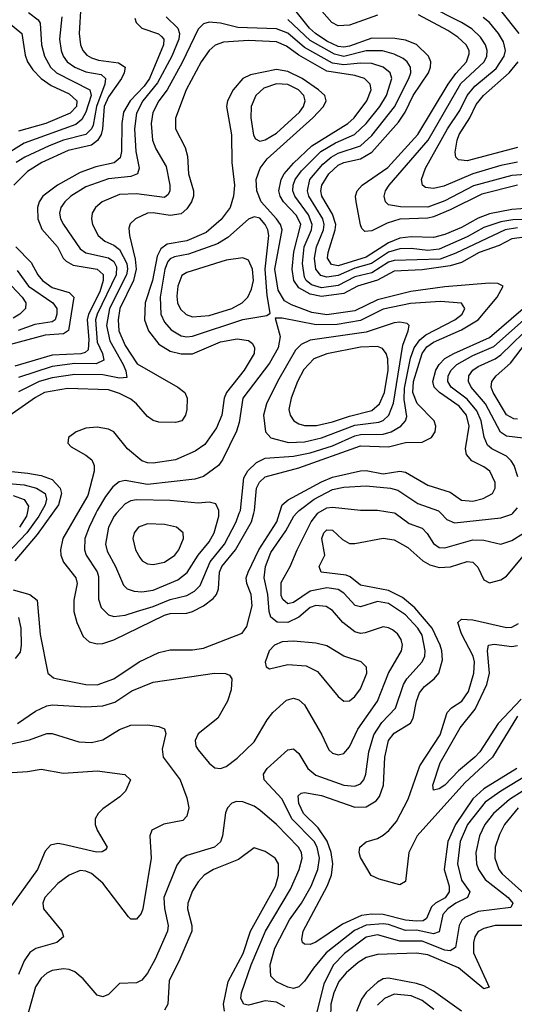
# Model space of a CAD drawing. Header units: inches. Extents: x 884549 to 1028252, y 526810 to 653624.
# Tile 584 of 656: x 981934 to 983698, y 548249 to 551760. Entities that reach past the tile are written whole.
import ezdxf

# ---------------------------------------------------------------- set-up
doc = ezdxf.new("R2010")
doc.units = ezdxf.units.IN
doc.header["$MEASUREMENT"] = 0
doc.layers.add('A9584', color=7, linetype='Continuous')
doc.layers.add('A9585', color=7, linetype='Continuous')

msp = doc.modelspace()

# ---------------------------------------------------------------- linework, layer by layer
at = {"layer": 'A9584', "color": 5}
for points, elevation in [([(982007.8, 550000), (982002.2, 549990), (981958.6, 549930), (981843.5, 549810)], 2360), ([(981910, 549726.5), (981970.3, 549710.3), (981995.6, 549690), (982007.3, 549567.3), (982033.8, 549430), (982053.7, 549413.7), (982069.1, 549409.1), (982170, 549389.3), (982210, 549388.6), (982270, 549409.1), (982360.2, 549470), (982430, 549503.3), (982470, 549512.5), (982550, 549512.5), (982590, 549519), (982727.6, 549572.4), (982744, 549596), (982762.8, 549670), (982759.6, 549710), (982744.2, 549750), (982742.2, 549770), (982748.3, 549790), (982786.5, 549870), (982850.9, 549969.1), (982860.4, 550000)], 2380), ([(982050.4, 550000), (981995.8, 549924.2), (981916.1, 549830)], 2380), ([(981925.3, 549250), (981990, 549294.9), (982030, 549313.7), (982050, 549316.5), (982170, 549310.1), (982230, 549314), (982273.3, 549326.7), (982333.5, 549366.5), (982410, 549398.3), (982629.3, 549429.3), (982668.5, 549428.5), (982682.2, 549422.2), (982690.9, 549410), (982688.3, 549370), (982675.2, 549330), (982640.1, 549270), (982570, 549213), (982559.3, 549190), (982562.2, 549170), (982570, 549157), (982610, 549108.9), (982630, 549092.8), (982650, 549090.2), (982670, 549097.3), (982710, 549126.7), (982770, 549185.4), (982816.1, 549263.9), (982836.8, 549290), (982886.1, 549333.9), (982910, 549341.2), (982930, 549335.3), (982950, 549316.5), (983012.1, 549210), (983037.1, 549157.1), (983050, 549145.2), (983070, 549139), (983090, 549143.5), (983110, 549167.2), (983140.1, 549230), (983210.3, 549330), (983250, 549430.2), (983296.2, 549510), (983299.1, 549530), (983294.6, 549550), (983281.2, 549570), (983264, 549584), (983250, 549591.6), (983230, 549594.5), (983166, 549574), (983150, 549571.7), (983130, 549576.8), (983086.5, 549610), (983050, 549653.5), (983027.2, 549667.2), (982990.6, 549670.6), (982970, 549663.6), (982929.2, 549630), (982890, 549610.5), (982852.1, 549612.1), (982829.7, 549629.7), (982823.7, 549650), (982819.3, 549710), (982805.4, 549770), (982810.2, 549809.8), (982830, 549859.5), (982882.7, 549937.3), (982911.8, 549990), (982921.3, 550000)], 2360), ([(981959.8, 550000), (981957.6, 549990), (981932.5, 549950)], 2340), ([(982139.6, 550000), (982087.6, 549910), (982079.1, 549870), (982080.4, 549850), (982090, 549825.4), (982133.5, 549770), (982138.3, 549750), (982126.4, 549690), (982126.3, 549650), (982137.1, 549610), (982160.4, 549560.4), (982181.2, 549541.2), (982210, 549534.1), (982230, 549535.5), (982270, 549548.7), (982450, 549636.1), (982470, 549642.5), (982530, 549644.1), (982550.8, 549649.2), (982589.3, 549670), (982624.2, 549695.8), (982635.9, 549710), (982643.5, 549730), (982647.1, 549790), (982655.3, 549810), (982703.2, 549870), (982761.1, 549970), (982769.1, 550000)], 2420), ([(982205, 550000), (982181.1, 549950), (982166.2, 549910), (982164.7, 549870), (982170.8, 549850), (982210, 549791.4), (982215.1, 549775.1), (982214.3, 549694.3), (982224.2, 549664.2), (982250, 549637.6), (982270, 549632.4), (982310, 549637.2), (982350, 549649.7), (982410, 549667.9), (982470, 549693), (982530, 549706.5), (982557.6, 549722.4), (982578, 549742), (982612.8, 549827.2), (982664.1, 549890), (982706, 549970), (982717.2, 550000)], 2440), ([(982279.6, 550000), (982270.5, 549990), (982250.8, 549950), (982239.9, 549890), (982245.4, 549865.4), (982275.8, 549810), (982303.8, 549743.8), (982316.9, 549730), (982341.8, 549721.8), (982370, 549719.9), (982410, 549726.3), (982497.5, 549762.5), (982531.3, 549788.7), (982570, 549850.1), (982610, 549897.9), (982627.6, 549930), (982643.9, 549990), (982643.7, 550000)], 2460), ([(983750.3, 549069.7), (983650.3, 549009.7), (983594.4, 548970), (983531.7, 548890), (983505.6, 548830), (983495.2, 548750), (983510, 548691.3), (983539.5, 548650), (983531.5, 548630), (983490, 548609.9), (983461.8, 548590), (983443.6, 548570), (983430, 548507.9), (983410, 548500.4), (983350, 548513.6), (983310, 548512.7), (983250, 548533.7), (983230, 548536.5), (983170, 548531.3), (983128, 548512), (983027.4, 548432.6), (982981.7, 548378.3), (982950, 548331.2), (982930, 548312.1), (982910, 548306), (982890, 548309.9), (982849.9, 548329.9), (982829.4, 548350), (982827.3, 548390), (982843.7, 548450), (982895.8, 548550), (982938.9, 548610), (982973.2, 548670), (982997.8, 548730), (983003.8, 548770), (982995.1, 548810), (982983.9, 548830), (982905, 548910), (982870, 548980.1), (982806.5, 549050), (982803.9, 549070), (982817, 549090), (982890, 549156.9), (982910, 549160.2), (982930, 549143.6), (982961.6, 549090), (982990, 549066.2), (983090, 549030.9), (983130, 549027), (983150, 549034.8), (983162, 549050), (983168.6, 549070), (983179.8, 549150), (983197.1, 549210), (983226.3, 549253.7), (983274.6, 549305.4), (983302.7, 549390), (983315.2, 549410), (983369.9, 549470), (983378.7, 549490), (983380.9, 549510), (983370, 549564.8), (983353.7, 549590), (983310, 549638.2), (983250, 549678.5), (983210, 549685.6), (983150, 549666.9), (983131.1, 549671.1), (983090, 549715), (983070, 549728.7), (983030, 549734.2), (982970, 549721.7), (982910, 549682.4), (982890, 549677.6), (982872.4, 549692.4), (982867, 549707), (982866.8, 549753.2), (982899, 549810), (982923.2, 549870), (982973.1, 549970), (982997.2, 550000)], 2340), ([(983272.9, 550000), (983323.7, 549963.8), (983370, 549946.8), (983388.1, 549928.1), (983410, 549892.3), (983430, 549877.8), (983450, 549876.3), (983550, 549904.8), (983590, 549903.8), (983650, 549889.5), (983690, 549902.9), (983730.7, 549929.3), (983760.3, 549970), (983770.2, 550000)], 2340), ([(983436.3, 550000), (983457.7, 549977.7), (983485.3, 549965.3), (983650, 549983.1), (983690, 549996.2), (983693.2, 550000)], 2360), ([(983707, 549090), (983590, 549017.3), (983550, 548981.3), (983488.5, 548890), (983461.3, 548830), (983448.5, 548730), (983466.6, 548670), (983466.2, 548650), (983451.2, 548628.8), (983417.2, 548610), (983403.5, 548596.5), (983384.9, 548555.1), (983373, 548547), (983350, 548545.9), (983310, 548549.2), (983230, 548569.5), (983188.9, 548571.1), (983153.7, 548566.3), (983084.9, 548535.1), (982990, 548470.4), (982970, 548462.8), (982950, 548464), (982942.4, 548470), (982940.8, 548480.8), (982945.5, 548510), (983030.2, 548670), (983045.7, 548710), (983050.5, 548750), (983045.5, 548790), (983030.4, 548830.4), (982998.3, 548878.3), (982945.9, 548930), (982930, 548965), (982927.3, 548992.7), (982937.9, 549002.1), (982950, 549004), (983010, 548993.8), (983130, 548951.7), (983170, 548953.7), (983205.4, 548974.6), (983216.9, 548990), (983231.6, 549030), (983236.7, 549130), (983249.3, 549190), (983270, 549216.4), (983328.2, 549251.8), (983337.6, 549270), (983349.3, 549330), (983360.6, 549359.4), (983377.5, 549382.5), (983411.9, 549410), (983429, 549430), (983442.2, 549477.8), (983440.4, 549510), (983434.1, 549530), (983404.9, 549590), (983343.1, 549663.1), (983299.6, 549699.6), (983250, 549724.4), (983150, 549743.2), (983113, 549773), (983098.8, 549778.8), (983009.7, 549790), (983001.6, 549810), (983022.5, 549850), (983011.3, 549910), (983019.1, 549930), (983030, 549940.9), (983050, 549939.6), (983085.9, 549905.9), (983110, 549892.4), (983130, 549892.3), (983230, 549911.1), (983270, 549905.3), (983318, 549878), (983371.8, 549830), (983396.7, 549816.7), (983430, 549807), (983471.1, 549808.9), (983530, 549828.4), (983550, 549825.3), (983568.2, 549808.2), (983590, 549762.6), (983610, 549752.4), (983650, 549762.1), (983670, 549775.8), (983731.6, 549848.4)], 2320), ([(981928.9, 549628.9), (981938.2, 549590), (981939.4, 549530), (981935.1, 549504.9), (981917.9, 549482.1)], 2360), ([(983710, 549276.1), (983620.7, 549130), (983521.4, 549038.6), (983352.4, 548850), (983322.6, 548790), (983310, 548687.4), (983290, 548674.7), (983215.8, 548695.8), (983188.2, 548708.2), (983150, 548772.8), (983144.7, 548790), (983147.1, 548810), (983170, 548828.8), (983210, 548841), (983230, 548852.9), (983250.9, 548869.1), (983278.4, 548901.6), (983319.2, 548980.8), (983360.8, 549099.2), (983433.8, 549210), (983459, 549290), (983474.3, 549305.7), (983510.7, 549330), (983535.1, 549364.9), (983554.5, 549430), (983556.9, 549470), (983551.8, 549490), (983510.2, 549570), (983496.5, 549610), (983510, 549621.9), (983550, 549620.6), (983670, 549593), (983690, 549594.2), (983713.5, 549606.5)], 2280), ([(983723.3, 549336.7), (983640.6, 549250), (983575.2, 549150), (983557.5, 549130), (983498.9, 549081.1), (983450, 549030.5), (983430, 549017.5), (983410, 549013.2), (983407.8, 549030), (983434, 549110), (983504.7, 549235.3), (983558.5, 549301.5), (983600.4, 549390), (983609.7, 549430), (983602.7, 549510), (983606, 549530), (983626.4, 549533.6), (983690, 549525.4), (983710, 549529.1)], 2260), ([(981865.1, 549170), (981968.2, 549191.8), (982030, 549214.6), (982050, 549214.5), (982145.1, 549185.1), (982190, 549182.1), (982230, 549192.2), (982290, 549229.1), (982330, 549245), (982390, 549246.2), (982430, 549239.6), (982450.9, 549230.9), (982455.1, 549215.1), (982441.5, 549158.5), (982445.3, 549130), (982506.2, 549050), (982530, 548985.5), (982536.8, 548950), (982530, 548919.6), (982515.5, 548904.5), (982448.1, 548891.9), (982404.9, 548870), (982398, 548850), (982402.2, 548770), (982372.9, 548590), (982366.7, 548573.3), (982350, 548553.1), (982330, 548553.1), (982321.3, 548561.3), (982230, 548681.2), (982190, 548715.2), (982170, 548724.2), (982150, 548725.8), (982110, 548709.9), (982070, 548680.5), (982023.6, 548630), (982016.2, 548610), (982018.1, 548590), (982084.5, 548510), (982090.2, 548490), (982066.7, 548470), (981991.2, 548448.8), (981970, 548433.5), (981950, 548404.8), (981930, 548355)], 2340), ([(981870, 549073.8), (981961.1, 549078.9), (982010, 549087.7), (982090, 549073.5), (982210, 549081.2), (982308.3, 549068.3), (982328.9, 549050), (982310.6, 549009.4), (982290.6, 548989.4), (982230, 548946.4), (982213.6, 548930), (982203.5, 548910), (982203.5, 548890), (982210.2, 548870), (982245.5, 548810), (982239.8, 548800.2), (982227.5, 548792.5), (982208, 548792), (982090, 548819.6), (982070, 548822.4), (982043.6, 548816.4), (982025.1, 548794.9), (981997.4, 548730), (981895.6, 548590)], 2320), ([(983779.3, 549040.7), (983680.7, 548979.3), (983624.5, 548930), (983593.5, 548890), (983574.4, 548850), (983560.6, 548790), (983563.7, 548750), (983570.8, 548730), (983594.6, 548694.6), (983676.9, 548630), (983693, 548610), (983686, 548594), (983570, 548579.9), (983521.8, 548558.2), (983511.2, 548548.8), (983501.7, 548530), (983488.5, 548451.5), (983470, 548440.2), (983450, 548442.6), (983370, 548474.5), (983290, 548474.1), (983210, 548496.8), (983170, 548488.6), (983092.7, 548430), (983051.6, 548388.4), (983018.7, 548321.3), (982986.5, 548193.5)], 2360), ([(982879.8, 548239.8), (982850, 548256.8), (982810, 548262.2), (982750, 548246.8), (982733.6, 548250), (982723, 548270), (982725.6, 548290), (982760.1, 548390), (982810.7, 548510), (982900.4, 548659.6), (982930.8, 548730), (982941, 548770), (982939.5, 548790), (982928.8, 548810), (982850, 548890.4), (982790, 548941.6), (982770, 548955.9), (982730, 548971.2), (982707.7, 548972.3), (982690, 548966.6), (982675.6, 548950), (982668, 548932), (982657.5, 548850), (982650, 548828.9), (982628.8, 548810), (982530, 548780.2), (982510, 548766.6), (982494.6, 548745.4), (982448.3, 548630), (982450, 548590.5), (982463.3, 548530), (982461.3, 548510), (982417.5, 548410), (982390, 548359.8), (982370, 548335), (982350, 548325.5), (982290, 548324), (982250, 548284.4), (982230, 548275.6), (982210, 548281.4), (982159.6, 548339.6), (982130, 548364.9), (982110, 548373.7), (982090, 548376.1), (982050, 548369.4), (982030, 548359.9), (982010, 548343), (981990, 548311.6), (981944.4, 548150)], 2360), ([(983712, 548950), (983663.4, 548890), (983645, 548855), (983629.7, 548810), (983629.4, 548770), (983643.3, 548730), (983654.7, 548714.7), (983770, 548611.1)], 2380), ([(982665, 548225), (982661.2, 548250), (982677.9, 548330), (982731.2, 548430), (982756.6, 548510), (982846.5, 548670), (982857, 548710), (982856.7, 548750), (982845.4, 548770), (982810, 548793.7), (982770, 548807.3), (982714.3, 548765.7), (982625, 548730), (982591.6, 548710), (982570, 548685.8), (982550, 548653.6), (982533.3, 548610), (982532.7, 548590), (982548.3, 548530), (982547.4, 548510), (982505.2, 548410), (982466.6, 548333.4), (982461.9, 548250), (982450, 548228)], 2380), ([(983758.9, 548530), (983630, 548530.5), (983590, 548520.1), (983570, 548508.7), (983557.9, 548490), (983552.5, 548470), (983552.7, 548432.7), (983608.2, 548310), (983590, 548304.7), (983499.4, 548379.4), (983390, 548426), (983350, 548431.7), (983210, 548427.4), (983170, 548415.9), (983141.1, 548398.9), (983098.3, 548361.7), (983072.5, 548330), (983054.5, 548290), (983043.9, 548250), (983041.4, 548150)], 2380), ([(983510, 548225.1), (983410, 548295.9), (983375.1, 548315.1), (983350, 548323.7), (983250, 548341.9), (983230, 548339.9), (983210, 548328.8), (983170, 548291.2), (983152.8, 548267.2), (983135.9, 548224.1)], 2420), ([(983411.2, 548231.2), (983370, 548262.9), (983330, 548279.9), (983270, 548285), (983234.8, 548270), (983210, 548246.2)], 2440)]:
    msp.add_lwpolyline(points, dxfattribs=dict(at, elevation=elevation))
for points, elevation in [([(982390, 549962.5), (982357.8, 549950), (982341.7, 549930), (982337.3, 549910), (982346.3, 549870), (982361.8, 549841.8), (982370.7, 549830.7), (982390, 549820.2), (982410, 549817.9), (982450, 549825.4), (982487, 549850), (982501.3, 549870), (982518.4, 549910), (982517.2, 549930), (982493, 549950), (982450, 549959.9)], 2480), ([(982910, 549543.4), (982870, 549541.3), (982842.3, 549530), (982823.2, 549510), (982809.5, 549469.5), (982812.9, 549452.9), (982824.8, 549444.8), (982890, 549460.9), (982955.9, 549455.9), (982995.9, 549435.9), (983070, 549346.9), (983090, 549330.2), (983110, 549331.3), (983130, 549346.7), (983150, 549374.4), (983172.3, 549430), (983171.3, 549451.3), (983152.6, 549470), (983089.9, 549489.9), (983030, 549527), (982990, 549537.2)], 2380)]:
    msp.add_lwpolyline(points, close=True, dxfattribs=dict(at, elevation=elevation))
at = {"layer": 'A9585', "color": 5}
for points, elevation in [([(982151.9, 551810), (982146.1, 551710), (982151, 551670), (982159.1, 551650), (982173.5, 551633.5), (982190, 551623.5), (982215.2, 551615.2), (982286.4, 551606.4), (982309.5, 551590), (982306.4, 551570), (982296.8, 551550), (982250, 551484.6), (982235.1, 551450), (982229.7, 551370.3), (982224.2, 551350), (982211.5, 551328.5), (982190, 551312.6), (982107.1, 551292.9), (982012.2, 551250), (981961.6, 551218.4), (981912.6, 551170)], 2280), ([(983770, 551210.4), (983690, 551204.5), (983552.7, 551167.3), (983450, 551113.6), (983390, 551091.7), (983291.9, 551091.9), (983250, 551099.1), (983239.1, 551110), (983233.8, 551130), (983238.3, 551150), (983251.6, 551170), (983390.7, 551330), (983508.2, 551531.8), (983590.9, 551610), (983600.8, 551630), (983601.9, 551650), (983595.4, 551670), (983577.9, 551697.9), (983547.4, 551727.4), (983509.8, 551749.8), (983390.4, 551810.4)], 2260), ([(981965.2, 551785.2), (981999, 551759), (982007.3, 551747.3), (982011.9, 551670), (982021.6, 551630), (982044.1, 551590), (982065.5, 551570), (982184.4, 551510), (982189.1, 551489.1), (982170, 551430.4), (982155.9, 551404.1), (982133.5, 551386.5), (981950, 551319.2), (981870, 551269.1)], 2240), ([(982083.9, 551770), (982075.2, 551690), (982081.3, 551650), (982089, 551630), (982103.3, 551610), (982129.9, 551589.9), (982170, 551573.6), (982224.8, 551564.8), (982240.4, 551550), (982237.4, 551530), (982207.6, 551450), (982195.9, 551384.1), (982189.8, 551370), (982169.3, 551350.7), (982090, 551330.4), (982038.5, 551310), (981952.1, 551270), (981921.5, 551250)], 2260), ([(982456.8, 551770), (982497.8, 551730), (982503.7, 551710), (982501.5, 551690), (982476.3, 551630), (982425.9, 551534.1), (982373.3, 551470), (982350, 551426.8), (982343.1, 551370), (982348.1, 551290), (982359.6, 551230), (982354, 551210), (982330, 551200.1), (982250, 551192.6), (982170, 551163.6), (982116.6, 551130), (982094.6, 551110), (982080.9, 551090), (982076.1, 551070), (982079.1, 551050), (982089.6, 551030), (982150, 550942.8), (982170, 550928.6), (982250.9, 550910.9), (982270, 550897.3), (982278.8, 550878.8), (982277.9, 550850), (982209.7, 550710), (982204.6, 550690), (982210, 550610), (982229.5, 550570), (982233.6, 550546.4), (982206.9, 550533.1), (982130, 550534.1), (982050, 550523.7), (981930, 550484.6)], 2340), ([(983850, 551095.4), (983690, 551082.5), (983610, 551067.2), (983570, 551052.6), (983510, 551018.4), (983450, 550994.1), (983410, 550983.6), (983330, 550985.6), (983290, 550980.4), (983250, 550964), (983170, 550913.2), (983070, 550881.9), (983046.4, 550886.4), (983032.4, 550910), (983034.4, 550930), (983059.4, 551010), (983061.3, 551030), (983050, 551066.5), (983011.3, 551130), (983008.3, 551150), (983011.9, 551170), (983037.1, 551210), (983070, 551240.9), (983090, 551250.5), (983150, 551263.1), (983190, 551287), (983285.6, 551394.4), (983308.6, 551430), (983337.3, 551490), (983392.3, 551570), (983399.6, 551590), (983400.1, 551610), (983392.8, 551630), (983350, 551671), (983310, 551686.9), (983272.6, 551692.6), (983190, 551693.5), (983110, 551665.4), (983090, 551661.2), (983070, 551663.6), (983030, 551682.6), (982989.2, 551710), (982967.1, 551730), (982910, 551800.8)], 2320), ([(983210, 551775.9), (983110, 551739.7), (983070, 551738.3), (983047, 551750), (983011.1, 551790)], 2280), ([(983710, 551169.4), (983582.5, 551137.5), (983470, 551081.9), (983410, 551057.4), (983390, 551052.5), (983290, 551048.9), (983245.2, 551034.8), (983190, 551007.4), (983165.1, 551005.1), (983154.7, 551014.7), (983150, 551027.8), (983134.1, 551110), (983131.4, 551130), (983137.5, 551150), (983155.6, 551170), (983246.9, 551233.1), (983354.7, 551350), (983462.5, 551530), (983490, 551568.1), (983528.4, 551610), (983537.9, 551637.9), (983537.5, 551650), (983526.9, 551670), (983497.5, 551697.5), (983461.5, 551721.5), (983357, 551777)], 2280), ([(983715.3, 551710), (983650, 551792.5)], 2220), ([(981893.2, 551750), (981941.8, 551710), (981953.1, 551633.1), (981962.1, 551610), (981981, 551581), (982010, 551549.7), (982045.4, 551525.4), (982110, 551495.3), (982137.4, 551470), (982136.1, 551450), (982113.9, 551426.1), (982026.9, 551390), (981930, 551361.8)], 2220), ([(982345, 551765), (982348.9, 551750), (982369.4, 551730), (982428.8, 551708.8), (982439.8, 551699.8), (982447.9, 551690), (982447.1, 551670), (982396.6, 551550), (982377.2, 551522.8), (982327.7, 551470), (982304.4, 551430), (982298.6, 551390), (982297.4, 551290), (982292.3, 551267.7), (982270.4, 551249.6), (982205, 551235), (982150, 551214.8), (982068.1, 551170), (982015.8, 551130), (982003.2, 551110), (981997.4, 551090), (981998.6, 551050), (982012.8, 551012.8), (982069, 550950), (982089.1, 550910), (982099.2, 550899.2), (982125, 550885), (982210.4, 550870.4), (982231.4, 550851.4), (982232, 550830), (982220, 550790), (982178.9, 550710), (982174.6, 550690), (982180.9, 550619.1), (982177.5, 550582.5), (982167.2, 550572.8), (982151.3, 550568.7), (982050, 550563.4), (981916, 550524)], 2320), ([(983710, 551017.6), (983665.9, 551010), (983490, 550927.6), (983433.8, 550906.2), (983270, 550901.6), (983250, 550895.2), (983190, 550857.6), (983130, 550843.2), (983070, 550812.4), (983010, 550803.8), (982974.7, 550814.7), (982956.3, 550830), (982950, 550842.3), (982942.8, 550890), (982949.2, 550950), (982974.4, 551010), (982977.2, 551030), (982963.9, 551063.9), (982915, 551130), (982908.6, 551150), (982909.4, 551170), (982917.1, 551190), (982938.6, 551221.4), (983008.2, 551290), (983059.9, 551320.1), (983128.6, 551350), (983170.1, 551389.9), (983218.1, 551450), (983242.1, 551490), (983261, 551550), (983255.7, 551570), (983230.5, 551590), (983190, 551603.1), (983150, 551604.9), (983090, 551598.4), (983050, 551604.4), (982950, 551660.7), (982890, 551711.1), (982850, 551727.3), (982712.1, 551732.1), (982650, 551746.8), (982610, 551750.4), (982590, 551745.2), (982570, 551726.2), (982513, 551607), (982460.2, 551510), (982429.7, 551470), (982409.2, 551429.2), (982402.4, 551390), (982407.9, 551330), (982419.5, 551299.5), (982456.6, 551236.6), (982468.8, 551170), (982469.6, 551150), (982463.3, 551136.7), (982450, 551126.2), (982350, 551139.4), (982290, 551136), (982228.4, 551110), (982204, 551090), (982192.1, 551070), (982189.5, 551050), (982194, 551030), (982213.7, 550990), (982237.6, 550970), (982270, 550955.8), (982290, 550940.7), (982316.2, 550890), (982318.4, 550870), (982314.6, 550850), (982254.2, 550730), (982243.5, 550670), (982255.1, 550615.1), (982302.7, 550530), (982312.7, 550507.3), (982315.4, 550484.6), (982290, 550481.8), (982230, 550493.7), (982130, 550494.9), (982050, 550483.4), (982003.6, 550470), (981930, 550432.5)], 2360), ([(983831.2, 551051.2), (983693.6, 551046.4), (983650, 551038.7), (983590, 551018.5), (983530, 550985.6), (983430, 550942.1), (983390, 550936.3), (983330, 550943.9), (983290, 550942.3), (983250, 550930.6), (983189.1, 550890.9), (983130, 550874.4), (983070, 550847.4), (983030, 550841.8), (983007.9, 550847.9), (982990, 550870), (982985.5, 550910), (982993, 550950), (983017.6, 551010), (983020, 551030), (983015.4, 551050), (982965.1, 551130), (982960.3, 551150), (982969.4, 551190), (983015.1, 551244.9), (983044.4, 551270), (983070, 551284.3), (983150, 551309.8), (983190, 551346.8), (983271.5, 551448.5), (983322.4, 551550), (983328.9, 551570), (983328.3, 551590), (983316.7, 551610), (983301.7, 551621.7), (983270, 551636.8), (983228.3, 551648.3), (983170, 551649.1), (983090, 551628.7), (983056.4, 551636.4), (982970, 551685), (982890, 551760.3)], 2340), ([(983710, 551251.8), (983650, 551240), (983550, 551210.6), (983446.5, 551166.5), (983410, 551157.4), (983381.3, 551161.3), (983370.8, 551170), (983366.9, 551190), (983381.7, 551230), (983460.4, 551370), (983504.3, 551435.7), (983530, 551490), (983557.3, 551522.7), (983634.2, 551585.8), (983662.1, 551630), (983666.6, 551650), (983660.3, 551680.3), (983642.5, 551710), (983610, 551749.5), (983587.4, 551767.4)], 2240), ([(983770, 550989.6), (983690, 550978.1), (983644.9, 550955.1), (983572.6, 550930), (983510, 550894.6), (983470, 550881.8), (983370, 550867.5), (983270, 550862.7), (983210, 550831.6), (983139.2, 550810), (983090, 550783.2), (983010, 550772.4), (982970, 550781.7), (982930, 550803.8), (982911.2, 550830), (982906.4, 550870), (982911.5, 550931.5), (982936.8, 551030), (982921.7, 551061.7), (982875.4, 551110), (982863.4, 551130), (982858.7, 551150), (982866.4, 551190), (982877.5, 551210), (982910, 551248.6), (982976, 551310), (983104.8, 551390), (983126.9, 551410), (983172.6, 551470), (983187.6, 551510), (983184.7, 551530), (983163.7, 551550), (983130, 551560.5), (983030, 551575.8), (982930, 551632.9), (982885.8, 551665.8), (982850, 551680.4), (982750, 551685.2), (982660.9, 551679.1), (982630.7, 551669.3), (982610, 551649.9), (982581.7, 551610), (982527.8, 551510), (982489, 551409), (982489.6, 551370), (982523.6, 551303.6), (982532.7, 551272.7), (982536.5, 551210), (982554, 551150), (982554.2, 551130), (982547.1, 551110), (982530, 551084.8), (982510, 551067.9), (982470, 551061.9), (982410, 551071.2), (982390, 551069.5), (982346.4, 551050), (982328.3, 551031.7), (982323.6, 551016.4), (982325.1, 550990), (982345.6, 550905.6), (982349.3, 550870), (982339.9, 550830), (982291.1, 550730), (982284.8, 550690), (982287.4, 550650), (982310, 550598.1), (982353, 550533), (982498.2, 550450), (982523, 550430), (982531, 550410), (982530.1, 550370.1), (982525.6, 550350), (982512.5, 550330), (982490, 550324), (982430, 550325.3), (982410, 550330.4), (982390, 550345.2), (982350.7, 550390), (982330, 550406.2), (982290, 550426.5), (982250, 550439.9), (982104.6, 550444.6), (982022.5, 550430), (981990, 550412.5), (981894.4, 550345.6)], 2380), ([(983710, 551304.1), (983530, 551256.2), (983499.9, 551259.9), (983489.4, 551269.4), (983487.9, 551287.9), (983494.9, 551330), (983501.6, 551350), (983540.3, 551410), (983562.3, 551457.7), (983588.6, 551490), (983679.5, 551570), (983711.6, 551610)], 2220), ([(982769.1, 550000), (982771.8, 550010), (982778.4, 550090), (982788.7, 550111.3), (982810, 550130.4), (982930, 550161.5), (983150, 550240.1), (983250, 550236.3), (983310, 550252.3), (983370, 550253.7), (983403.4, 550270), (983416.1, 550290), (983418.3, 550310), (983412.3, 550330), (983351.5, 550391.5), (983336.7, 550430), (983338.7, 550470), (983369.2, 550570), (983386.9, 550593.1), (983409.9, 550610.1), (983510, 550653.6), (983569.3, 550690), (983637.6, 550770), (983658.3, 550810), (983639.2, 550819.2), (983610, 550820.1), (983450, 550807.2), (983329.5, 550790.5), (983210, 550760.7), (983130, 550722.1), (983030, 550707.8), (982976.2, 550716.2), (982902.9, 550742.9), (982877.9, 550757.9), (982855.3, 550795.3), (982844.2, 550870), (982870.5, 551010.5), (982864.5, 551030), (982850, 551049.4), (982795.5, 551110), (982780, 551150), (982777, 551190), (982791.8, 551230), (982816.3, 551263.7), (982980.1, 551410), (983017.5, 551450), (983027.2, 551470), (983022.7, 551490), (983000.1, 551510), (982941.2, 551550), (982890, 551574.8), (982850, 551582.1), (982757.1, 551562.9), (982729.6, 551550), (982695.3, 551510), (982675, 551470), (982672, 551450), (982689.7, 551349.7), (982690.1, 551250), (982699.5, 551170), (982696.5, 551130), (982684.3, 551090), (982652.3, 551047.7), (982598.7, 551001.3), (982530, 550970.8), (982460.4, 550959.6), (982436.8, 550943.2), (982423.6, 550916.4), (982407.1, 550830), (982381.4, 550750), (982379, 550690), (982392.8, 550650), (982430, 550603.4), (982470, 550577.7), (982510, 550568.1), (982550, 550568.7), (982650, 550610.7), (982710, 550622), (982750, 550616.1), (982764.7, 550604.7), (982771.6, 550590), (982770.1, 550570), (982734.4, 550510), (982671, 550430), (982663.3, 550410), (982654.6, 550350), (982635.5, 550304.5), (982594.6, 550245.4), (982559.2, 550220.8), (982490, 550190.3), (982410, 550179.1), (982390, 550179.4), (982370, 550187), (982318.4, 550230), (982270, 550289.9), (982250, 550299.9), (982210, 550307.1), (982170, 550303.9), (982134.7, 550290), (982108.3, 550270), (982105, 550250), (982117, 550237), (982170, 550207.2), (982190.6, 550190.6), (982199.9, 550170), (982199.6, 550150), (982176.4, 550063.6), (982139.6, 550000)], 2420), ([(981919.9, 550950), (981974.2, 550894.2), (981998.4, 550850), (982014.6, 550830), (982050, 550805.4), (982110, 550786.7), (982126.7, 550770), (982108, 550652), (982090, 550639.5), (982025.1, 550634.9), (981870, 550593.7)], 2280), ([(981925, 550865), (981965.6, 550810), (982052.1, 550750), (982066.1, 550730), (982066.1, 550710), (982060.1, 550690), (982050, 550682.8), (981987.6, 550672.4), (981928.7, 550651.3)], 2260), ([(981868, 550850), (981942.1, 550770), (981955.6, 550750), (981953.8, 550730), (981933.8, 550710), (981910, 550696.1)], 2240), ([(982717.2, 550000), (982720.9, 550010), (982733.8, 550126.2), (982748.2, 550151.8), (982778.6, 550181.4), (982810, 550196.1), (982910, 550203.3), (982970, 550215.4), (983050, 550240.9), (983130, 550276.3), (983150, 550280.5), (983230, 550281.6), (983259.6, 550290), (983293.1, 550310), (983310.4, 550330), (983314.7, 550345.3), (983305.6, 550405.6), (983306.3, 550446.3), (983327.5, 550552.5), (983340.6, 550590), (983361.3, 550618.7), (983383.3, 550636.7), (983486.1, 550690), (983511.9, 550710), (983522.4, 550730), (983510, 550748.7), (983434.9, 550754.9), (983327.5, 550747.5), (983230, 550727.4), (983150, 550686.8), (983066.9, 550673.1), (982991.5, 550671.5), (982870, 550696), (982845, 550695), (982863.3, 550630), (982856.3, 550590), (982825.4, 550534.6), (982730.1, 550410), (982716.6, 550323.4), (982707.5, 550292.5), (982656.9, 550190), (982642.7, 550170), (982590, 550130.8), (982558.4, 550121.6), (982390, 550102.9), (982310, 550116.6), (982288.2, 550111.8), (982265.4, 550094.6), (982240.2, 550059.8), (982209.8, 550010.2), (982205, 550000)], 2440), ([(982860.4, 550000), (982869.8, 550030.2), (982891.8, 550048.2), (983010, 550111.8), (983050, 550129), (983150, 550151.5), (983170, 550151.9), (983230, 550140), (983290, 550149.5), (983310, 550146.4), (983390, 550100.5), (983470, 550074.9), (983510, 550046.4), (983550, 550043), (983586.9, 550053.1), (983620.4, 550070), (983630.6, 550090), (983629.9, 550110), (983610.9, 550150), (983590, 550165.5), (983546.4, 550186.4), (983527.5, 550210), (983524.2, 550230), (983537.5, 550310), (983527.3, 550350), (983501.8, 550381.8), (983431.2, 550430), (983412.9, 550450), (983407.6, 550470), (983418.4, 550510), (983430, 550530.4), (983450, 550551.4), (983482.4, 550570), (983610, 550626.7), (983730, 550730)], 2380), ([(983710.8, 550130), (983697.8, 550170), (983687.5, 550187.5), (983670, 550204.1), (983618.4, 550230), (983603, 550243), (983591, 550271), (983580.4, 550330), (983565.2, 550365.2), (983530, 550406.7), (983473.1, 550450), (983461.7, 550470), (983462.8, 550490), (983473.4, 550510), (983493.3, 550530), (983550, 550563), (983625.4, 550594.6), (983753, 550707)], 2360), ([(983730, 550267.2), (983670, 550275.1), (983648.8, 550288.8), (983596.2, 550390), (983544.8, 550450), (983534.5, 550470), (983536.7, 550490), (983550.4, 550510), (983570, 550523.6), (983630, 550550.3), (983650, 550564.5), (983770, 550681.2)], 2340), ([(983710, 550335.8), (983696.4, 550336.4), (983670, 550351.2), (983623, 550430), (983615.8, 550450), (983618.1, 550470), (983633.6, 550490), (983684.4, 550535.6), (983741.4, 550610)], 2320), ([(981845.3, 550154.7), (981963.2, 550143.2), (982010, 550134.4), (982050, 550120), (982078.2, 550090), (982082.7, 550070), (982071.9, 550030), (982050.4, 550000)], 2380), ([(981794.7, 550114.7), (981950, 550101.7), (981993.6, 550090), (982024.2, 550070), (982029.7, 550050), (982024.7, 550030), (982007.8, 550000)], 2360), ([(982921.3, 550000), (982930.7, 550010), (982983.8, 550050), (983050, 550084.7), (983090, 550093.3), (983170, 550098.1), (983257.1, 550090), (983282.4, 550082.4), (983354.8, 550034.8), (983428.3, 550008.3), (983436.3, 550000)], 2360), ([(981910, 550063.9), (981949.3, 550049.3), (981965.3, 550025.3), (981959.8, 550000)], 2340), ([(982643.7, 550000), (982643.6, 550010), (982634, 550034), (982610, 550039.2), (982570, 550036.2), (982470, 550045.4), (982350, 550047.8), (982330, 550044), (982310, 550033.3), (982279.6, 550000)], 2460), ([(982997.2, 550000), (982998.5, 550001.5), (983030, 550019), (983050, 550021.2), (983150, 550011.1), (983210, 550011.1), (983270, 550002.1), (983272.9, 550000)], 2340), ([(983693.2, 550000), (983710, 550019.7)], 2360)]:
    msp.add_lwpolyline(points, dxfattribs=dict(at, elevation=elevation))
for points, elevation in [([(982850, 551531), (982805, 551515), (982776.6, 551490), (982759.2, 551450), (982757.8, 551410), (982767.5, 551347.5), (982775, 551335), (982790, 551326.5), (982810, 551331), (982850, 551354.7), (982932.3, 551430), (982946.6, 551450), (982952.8, 551470), (982947.2, 551490), (982928.4, 551510), (982890, 551528.7)], 2440), ([(982770, 551057.2), (982750, 551048.5), (982676.4, 550983.6), (982639.3, 550960.7), (982536.4, 550923.6), (982485.8, 550914.2), (982470, 550907.3), (982462.5, 550897.5), (982451.7, 550870), (982434.9, 550770), (982437.1, 550710), (982450, 550681), (982473.9, 550653.9), (982510, 550632.4), (982530, 550628.7), (982550, 550631.5), (982730, 550690.3), (982814.9, 550705.1), (982827.1, 550712.9), (982816.9, 550776.9), (982810, 550870), (982822.6, 550990), (982819.5, 551010), (982810, 551029.8), (982790, 551051.5)], 2440), ([(982730, 550910.4), (982670, 550902.2), (982530, 550858.7), (982512.5, 550847.5), (982498.4, 550810), (982493.9, 550773.9), (982497.1, 550750), (982507.7, 550727.7), (982528.2, 550708.2), (982550, 550699.9), (982610, 550705.1), (982690, 550730.1), (982727.5, 550750), (982747.6, 550770), (982760.8, 550799.2), (982767.6, 550830), (982764.5, 550870), (982750, 550902.1)], 2460), ([(983290, 550681.8), (983270, 550679.3), (983170, 550645.3), (982970, 550616.6), (982938.4, 550601.6), (982918.3, 550581.7), (982853.3, 550470), (982813.7, 550390), (982803.7, 550350), (982810.1, 550290.1), (982829.4, 550269.4), (982892.8, 550252.8), (982950, 550255.2), (983010, 550269), (983130, 550314.6), (983214.7, 550325.3), (983230, 550331.3), (983250.7, 550349.3), (983267.1, 550392.9), (983300.9, 550599.1), (983319.4, 550650), (983322.9, 550670), (983316.5, 550676.5)], 2460), ([(983210, 550594.4), (983150, 550592.3), (983030, 550568.9), (982982.9, 550550), (982947.6, 550512.4), (982924.9, 550470), (982902.4, 550410), (982894.5, 550370), (982898.3, 550350), (982911.8, 550330), (982930, 550318.3), (982950, 550312.5), (982992.4, 550312.4), (983050, 550325.7), (983110, 550346.7), (983190, 550366), (983217.8, 550390), (983235.4, 550430), (983248.2, 550510), (983247.7, 550550), (983241.5, 550570), (983228, 550588)], 2480)]:
    msp.add_lwpolyline(points, close=True, dxfattribs=dict(at, elevation=elevation))

doc.saveas('drawing.dxf')
